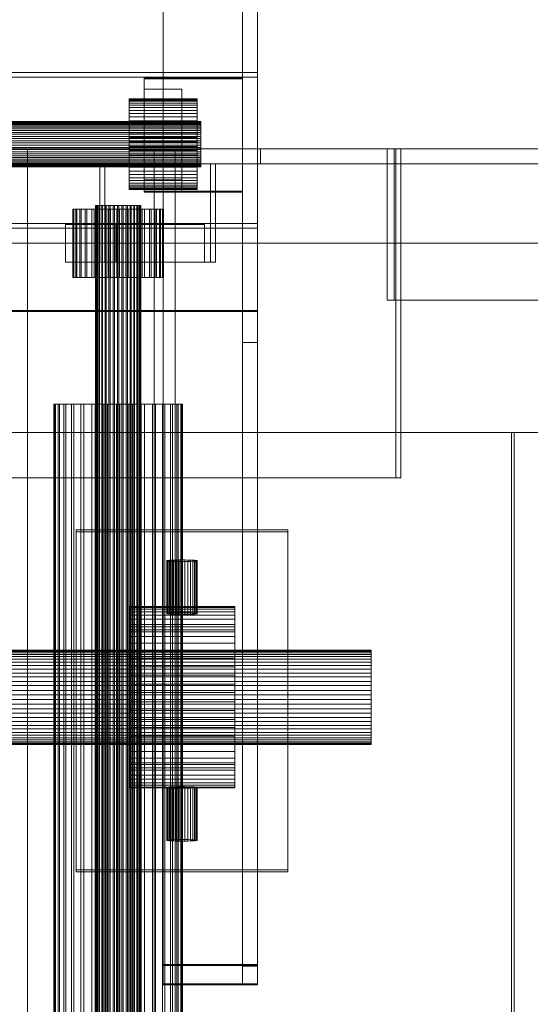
# Model space of a CAD drawing. Header units: millimetres. Extents: x -3490 to 61924, y -72580 to 6847.
# Tile 648 of 656: x 27712 to 27847, y -20681 to -20421. Entities that reach past the tile are written whole.
import ezdxf

# ---------------------------------------------------------------- set-up
doc = ezdxf.new("R2010")
doc.units = ezdxf.units.MM
doc.layers.add('superior_C09', color=7, linetype='Continuous', lineweight=0)
doc.layers.add('superior_C10', color=7, linetype='Continuous', lineweight=0)

msp = doc.modelspace()

# ---------------------------------------------------------------- linework, layer by layer
at = {"layer": 'superior_C09'}
for p, q in [((27750.067, -17790.806), (27750.067, -20670.623)), ((27750.067, -20670.929), (27750.067, -17791.112)), ((27771.067, -17791.265), (27771.067, -20671.082)), ((27775.067, -20670.623), (27775.067, -17790.806)), ((27775.067, -17791.112), (27775.067, -20670.929)), ((27775.067, -20671.082), (27775.067, -17791.265)), ((27750.067, -17795.908), (27750.067, -20675.726)), ((27750.067, -20676.032), (27750.067, -17796.215)), ((27771.067, -20676.032), (27771.067, -17796.215)), ((27775.067, -20675.726), (27775.067, -17795.908)), ((27775.067, -17796.215), (27775.067, -20676.032)), ((27771.067, -20497.732), (27771.067, -17957.471)), ((27771.067, -17957.778), (27771.067, -20498.038)), ((27750.067, -20354.345), (27750.067, -20497.732)), ((27771.067, -20354.345), (27771.067, -20497.732)), ((27775.067, -20497.732), (27775.067, -20354.345)), ((27750.067, -20498.038), (27750.067, -20354.651)), ((27775.067, -20354.651), (27775.067, -20498.038)), ((27771.067, -20506.254), (27771.067, -20362.866)), ((27775.067, -20362.866), (27775.067, -20506.254)), ((27775.067, -20434.814), (27225.067, -20434.814)), ((27775.067, -20474.762), (27775.067, -20434.814)), ((27775.067, -20436.09), (27775.067, -20434.814)), ((27225.067, -20436.09), (27775.067, -20436.09)), ((27745.067, -20436.236), (27745.067, -20466.196)), ((27771.067, -20436.236), (27745.067, -20436.236)), ((27745.067, -20436.236), (27745.067, -20436.542)), ((27745.067, -20436.542), (27771.067, -20436.542)), ((27745.067, -20466.503), (27745.067, -20436.542)), ((27771.067, -20466.196), (27771.067, -20436.236)), ((27771.067, -20436.542), (27771.067, -20436.236)), ((27771.067, -20436.542), (27771.067, -20466.503)), ((27775.067, -20436.09), (27775.067, -20476.038)), ((27745.067, -20439.232), (27745.067, -20463.2)), ((27755.067, -20439.232), (27745.067, -20439.232)), ((27745.067, -20439.232), (27745.067, -20442.293)), ((27755.067, -20463.2), (27755.067, -20439.232)), ((27755.067, -20442.293), (27755.067, -20439.232)), ((27741.067, -20442.133), (27741.067, -20441.783)), ((27741.067, -20441.783), (27741.067, -20441.894)), ((27741.067, -20441.783), (27759.067, -20441.783)), ((27741.067, -20441.894), (27741.067, -20442.461)), ((27741.067, -20441.894), (27759.067, -20441.894)), ((27741.067, -20442.93), (27741.067, -20442.133)), ((27741.067, -20442.133), (27759.067, -20442.133)), ((27741.067, -20442.461), (27741.067, -20443.463)), ((27741.067, -20442.461), (27759.067, -20442.461)), ((27745.067, -20442.293), (27755.067, -20442.293)), ((27745.067, -20466.262), (27745.067, -20442.293)), ((27755.067, -20442.293), (27755.067, -20466.262)), ((27759.067, -20441.894), (27759.067, -20441.783)), ((27759.067, -20441.783), (27759.067, -20442.133)), ((27759.067, -20442.461), (27759.067, -20441.894)), ((27759.067, -20442.133), (27759.067, -20442.93)), ((27759.067, -20443.463), (27759.067, -20442.461)), ((27741.067, -20444.143), (27741.067, -20442.93)), ((27741.067, -20442.93), (27759.067, -20442.93)), ((27741.067, -20443.463), (27741.067, -20444.86)), ((27741.067, -20443.463), (27759.067, -20443.463)), ((27741.067, -20445.726), (27741.067, -20444.143)), ((27741.067, -20444.143), (27759.067, -20444.143)), ((27741.067, -20444.86), (27741.067, -20446.6)), ((27741.067, -20444.86), (27759.067, -20444.86)), ((27759.067, -20442.93), (27759.067, -20444.143)), ((27759.067, -20444.86), (27759.067, -20443.463)), ((27759.067, -20444.143), (27759.067, -20445.726)), ((27759.067, -20446.6), (27759.067, -20444.86)), ((27240.067, -20447.775), (27760.067, -20447.775)), ((27240.067, -20447.831), (27760.067, -20447.831)), ((27240.067, -20447.95), (27760.067, -20447.95)), ((27741.067, -20447.618), (27741.067, -20445.726)), ((27741.067, -20445.726), (27759.067, -20445.726)), ((27741.067, -20446.6), (27741.067, -20448.615)), ((27741.067, -20446.6), (27759.067, -20446.6)), ((27741.067, -20449.747), (27741.067, -20447.618)), ((27741.067, -20447.618), (27759.067, -20447.618)), ((27759.067, -20445.726), (27759.067, -20447.618)), ((27759.067, -20448.615), (27759.067, -20446.6)), ((27759.067, -20447.618), (27759.067, -20449.747)), ((27760.067, -20447.831), (27760.067, -20447.775)), ((27760.067, -20447.775), (27760.067, -20447.95)), ((27760.067, -20448.114), (27760.067, -20447.831)), ((27760.067, -20447.95), (27760.067, -20448.349)), ((27240.067, -20448.114), (27760.067, -20448.114)), ((27240.067, -20448.349), (27760.067, -20448.349)), ((27240.067, -20448.615), (27760.067, -20448.615)), ((27240.067, -20448.955), (27760.067, -20448.955)), ((27240.067, -20449.314), (27760.067, -20449.314)), ((27240.067, -20449.747), (27760.067, -20449.747)), ((27240.067, -20450.184), (27760.067, -20450.184)), ((27741.067, -20448.615), (27741.067, -20450.829)), ((27741.067, -20448.615), (27759.067, -20448.615)), ((27741.067, -20452.03), (27741.067, -20449.747)), ((27741.067, -20449.747), (27759.067, -20449.747)), ((27759.067, -20450.829), (27759.067, -20448.615)), ((27759.067, -20449.747), (27759.067, -20452.03)), ((27760.067, -20448.615), (27760.067, -20448.114)), ((27760.067, -20448.349), (27760.067, -20448.955)), ((27760.067, -20449.314), (27760.067, -20448.615)), ((27760.067, -20448.955), (27760.067, -20449.747)), ((27760.067, -20450.184), (27760.067, -20449.314)), ((27760.067, -20449.747), (27760.067, -20450.693)), ((27760.067, -20451.191), (27760.067, -20450.184)), ((27240.067, -20450.693), (27760.067, -20450.693)), ((27240.067, -20451.191), (27760.067, -20451.191)), ((27240.067, -20451.757), (27760.067, -20451.757)), ((27240.067, -20452.298), (27760.067, -20452.298)), ((27240.067, -20452.899), (27760.067, -20452.899)), ((27741.067, -20450.829), (27741.067, -20453.155)), ((27741.067, -20450.829), (27759.067, -20450.829)), ((27741.067, -20454.38), (27741.067, -20452.03)), ((27741.067, -20452.03), (27759.067, -20452.03)), ((27741.067, -20453.155), (27741.067, -20455.505)), ((27741.067, -20453.155), (27759.067, -20453.155)), ((27759.067, -20453.155), (27759.067, -20450.829)), ((27759.067, -20452.03), (27759.067, -20454.38)), ((27759.067, -20455.505), (27759.067, -20453.155)), ((27760.067, -20450.693), (27760.067, -20451.757)), ((27760.067, -20452.298), (27760.067, -20451.191)), ((27760.067, -20451.757), (27760.067, -20452.899)), ((27760.067, -20453.461), (27760.067, -20452.298)), ((27760.067, -20452.899), (27760.067, -20454.074)), ((27240.067, -20453.461), (27760.067, -20453.461)), ((27240.067, -20454.074), (27760.067, -20454.074)), ((27240.067, -20454.636), (27760.067, -20454.636)), ((27240.067, -20455.237), (27760.067, -20455.237)), ((27240.067, -20455.778), (27760.067, -20455.778)), ((27741.067, -20456.706), (27741.067, -20454.38)), ((27741.067, -20454.38), (27759.067, -20454.38)), ((27741.067, -20455.505), (27741.067, -20457.788)), ((27741.067, -20455.505), (27759.067, -20455.505)), ((27759.067, -20454.38), (27759.067, -20456.706)), ((27759.067, -20457.788), (27759.067, -20455.505)), ((27760.067, -20454.636), (27760.067, -20453.461)), ((27760.067, -20454.074), (27760.067, -20455.237)), ((27760.067, -20455.778), (27760.067, -20454.636)), ((27760.067, -20455.237), (27760.067, -20456.343)), ((27760.067, -20456.842), (27760.067, -20455.778)), ((27240.067, -20456.343), (27760.067, -20456.343)), ((27240.067, -20456.842), (27760.067, -20456.842)), ((27240.067, -20457.351), (27760.067, -20457.351)), ((27240.067, -20457.788), (27760.067, -20457.788)), ((27240.067, -20458.221), (27760.067, -20458.221)), ((27741.067, -20458.919), (27741.067, -20456.706)), ((27741.067, -20456.706), (27759.067, -20456.706)), ((27741.067, -20457.788), (27741.067, -20459.916)), ((27741.067, -20457.788), (27759.067, -20457.788)), ((27759.067, -20456.706), (27759.067, -20458.919)), ((27759.067, -20459.916), (27759.067, -20457.788)), ((27760.067, -20456.343), (27760.067, -20457.351)), ((27760.067, -20457.788), (27760.067, -20456.842)), ((27760.067, -20457.351), (27760.067, -20458.221)), ((27760.067, -20458.58), (27760.067, -20457.788)), ((27760.067, -20458.221), (27760.067, -20458.92)), ((27240.067, -20458.58), (27760.067, -20458.58)), ((27240.067, -20458.92), (27760.067, -20458.92)), ((27240.067, -20459.186), (27760.067, -20459.186)), ((27240.067, -20459.421), (27760.067, -20459.421)), ((27240.067, -20459.585), (27760.067, -20459.585)), ((27240.067, -20459.704), (27760.067, -20459.704)), ((27760.067, -20459.76), (27240.067, -20459.76)), ((27741.067, -20460.935), (27741.067, -20458.919)), ((27741.067, -20458.919), (27759.067, -20458.919)), ((27741.067, -20459.916), (27741.067, -20461.809)), ((27741.067, -20459.916), (27759.067, -20459.916)), ((27741.067, -20462.675), (27741.067, -20460.935)), ((27741.067, -20460.935), (27759.067, -20460.935)), ((27759.067, -20458.919), (27759.067, -20460.935)), ((27759.067, -20461.809), (27759.067, -20459.916)), ((27759.067, -20460.935), (27759.067, -20462.675)), ((27760.067, -20459.186), (27760.067, -20458.58)), ((27760.067, -20458.92), (27760.067, -20459.421)), ((27760.067, -20459.585), (27760.067, -20459.186)), ((27760.067, -20459.421), (27760.067, -20459.704)), ((27760.067, -20459.76), (27760.067, -20459.585)), ((27760.067, -20459.704), (27760.067, -20459.76)), ((27741.067, -20461.809), (27741.067, -20463.392)), ((27741.067, -20461.809), (27759.067, -20461.809)), ((27741.067, -20464.072), (27741.067, -20462.675)), ((27741.067, -20462.675), (27759.067, -20462.675)), ((27741.067, -20463.392), (27741.067, -20464.605)), ((27741.067, -20463.392), (27759.067, -20463.392)), ((27745.067, -20463.2), (27755.067, -20463.2)), ((27745.067, -20466.262), (27745.067, -20463.2)), ((27755.067, -20466.262), (27755.067, -20463.2)), ((27759.067, -20463.392), (27759.067, -20461.809)), ((27759.067, -20462.675), (27759.067, -20464.072)), ((27759.067, -20464.605), (27759.067, -20463.392)), ((27741.067, -20465.074), (27741.067, -20464.072)), ((27741.067, -20464.072), (27759.067, -20464.072)), ((27741.067, -20464.605), (27741.067, -20465.402)), ((27741.067, -20464.605), (27759.067, -20464.605)), ((27741.067, -20465.641), (27741.067, -20465.074)), ((27741.067, -20465.074), (27759.067, -20465.074)), ((27741.067, -20465.402), (27741.067, -20465.752)), ((27741.067, -20465.402), (27759.067, -20465.402)), ((27741.067, -20465.752), (27741.067, -20465.641)), ((27741.067, -20465.641), (27759.067, -20465.641)), ((27759.067, -20465.752), (27741.067, -20465.752)), ((27745.067, -20466.196), (27771.067, -20466.196)), ((27745.067, -20466.503), (27745.067, -20466.196)), ((27755.067, -20466.262), (27745.067, -20466.262)), ((27759.067, -20464.072), (27759.067, -20465.074)), ((27759.067, -20465.402), (27759.067, -20464.605)), ((27759.067, -20465.074), (27759.067, -20465.641)), ((27759.067, -20465.752), (27759.067, -20465.402)), ((27759.067, -20465.641), (27759.067, -20465.752)), ((27771.067, -20466.503), (27771.067, -20466.196)), ((27771.067, -20466.503), (27745.067, -20466.503)), ((27225.067, -20474.762), (27775.067, -20474.762)), ((27775.067, -20476.038), (27225.067, -20476.038)), ((27775.067, -20476.038), (27775.067, -20474.762)), ((27688.067, -20497.732), (27771.067, -20497.732)), ((27771.067, -20498.038), (27688.067, -20498.038)), ((27750.067, -20497.732), (27775.067, -20497.732)), ((27750.067, -20498.038), (27750.067, -20497.732)), ((27775.067, -20498.038), (27750.067, -20498.038)), ((27771.067, -20497.732), (27775.067, -20497.732)), ((27771.067, -20506.254), (27771.067, -20497.732)), ((27771.067, -20498.038), (27771.067, -20497.732)), ((27775.067, -20506.254), (27775.067, -20497.732)), ((27775.067, -20498.038), (27775.067, -20497.732)), ((27775.067, -20506.254), (27771.067, -20506.254)), ((27727.067, -20555.722), (27727.067, -20645.605)), ((27783.067, -20555.722), (27727.067, -20555.722)), ((27727.067, -20555.722), (27727.067, -20556.232)), ((27727.067, -20556.232), (27783.067, -20556.232)), ((27727.067, -20646.115), (27727.067, -20556.232)), ((27783.067, -20645.605), (27783.067, -20555.722)), ((27783.067, -20556.232), (27783.067, -20555.722)), ((27783.067, -20556.232), (27783.067, -20646.115)), ((27751.067, -20563.916), (27751.144, -20563.876)), ((27751.144, -20563.956), (27751.067, -20563.916)), ((27751.067, -20563.916), (27751.067, -20577.897)), ((27751.144, -20563.876), (27751.372, -20563.838)), ((27751.144, -20563.876), (27751.144, -20577.858)), ((27751.372, -20563.994), (27751.144, -20563.956)), ((27751.144, -20563.956), (27751.144, -20577.937)), ((27751.372, -20563.838), (27751.742, -20563.802)), ((27751.372, -20563.838), (27751.372, -20577.819)), ((27751.742, -20564.029), (27751.372, -20563.994)), ((27751.372, -20563.994), (27751.372, -20577.976)), ((27751.742, -20563.802), (27752.239, -20563.771)), ((27751.742, -20563.802), (27751.742, -20577.784)), ((27752.239, -20564.06), (27751.742, -20564.029)), ((27751.742, -20564.029), (27751.742, -20578.011)), ((27752.239, -20563.771), (27752.845, -20563.746)), ((27752.239, -20563.771), (27752.239, -20577.753)), ((27752.845, -20564.085), (27752.239, -20564.06)), ((27752.239, -20564.06), (27752.239, -20578.042)), ((27752.845, -20563.746), (27753.537, -20563.727)), ((27752.845, -20563.746), (27752.845, -20577.728)), ((27753.537, -20564.104), (27752.845, -20564.085)), ((27752.845, -20564.085), (27752.845, -20578.067)), ((27753.537, -20563.727), (27754.287, -20563.715)), ((27753.537, -20563.727), (27753.537, -20577.709)), ((27754.287, -20564.116), (27753.537, -20564.104)), ((27753.537, -20564.104), (27753.537, -20578.086)), ((27754.287, -20563.715), (27755.067, -20563.712)), ((27754.287, -20563.715), (27754.287, -20577.697)), ((27755.067, -20564.12), (27754.287, -20564.116)), ((27754.287, -20564.116), (27754.287, -20578.098)), ((27755.067, -20563.712), (27755.848, -20563.715)), ((27755.067, -20563.712), (27755.067, -20577.693)), ((27755.848, -20564.116), (27755.067, -20564.12)), ((27755.067, -20564.12), (27755.067, -20578.102)), ((27755.848, -20563.715), (27756.598, -20563.727)), ((27755.848, -20563.715), (27755.848, -20577.697)), ((27756.598, -20564.104), (27755.848, -20564.116)), ((27755.848, -20564.116), (27755.848, -20578.098)), ((27756.598, -20563.727), (27757.29, -20563.746)), ((27756.598, -20563.727), (27756.598, -20577.709)), ((27757.29, -20564.085), (27756.598, -20564.104)), ((27756.598, -20564.104), (27756.598, -20578.086)), ((27757.29, -20563.746), (27757.896, -20563.771)), ((27757.29, -20563.746), (27757.29, -20577.728)), ((27757.896, -20564.06), (27757.29, -20564.085)), ((27757.29, -20564.085), (27757.29, -20578.067)), ((27757.896, -20563.771), (27758.393, -20563.802)), ((27757.896, -20563.771), (27757.896, -20577.753)), ((27758.393, -20564.029), (27757.896, -20564.06)), ((27757.896, -20564.06), (27757.896, -20578.042)), ((27758.393, -20563.802), (27758.763, -20563.838)), ((27758.393, -20563.802), (27758.393, -20577.784)), ((27758.763, -20563.994), (27758.393, -20564.029)), ((27758.393, -20564.029), (27758.393, -20578.011)), ((27758.763, -20563.838), (27758.991, -20563.876)), ((27758.763, -20563.838), (27758.763, -20577.819)), ((27758.991, -20563.956), (27758.763, -20563.994)), ((27758.763, -20563.994), (27758.763, -20577.976)), ((27758.991, -20563.876), (27759.067, -20563.916)), ((27758.991, -20563.876), (27758.991, -20577.858)), ((27759.067, -20563.916), (27758.991, -20563.956)), ((27758.991, -20563.956), (27758.991, -20577.937)), ((27759.067, -20577.897), (27759.067, -20563.916)), ((27741.067, -20576.731), (27741.067, -20576.031)), ((27741.067, -20576.031), (27741.067, -20576.253)), ((27741.067, -20576.031), (27769.067, -20576.031)), ((27741.067, -20576.253), (27741.067, -20577.387)), ((27741.067, -20576.253), (27769.067, -20576.253)), ((27741.067, -20578.324), (27741.067, -20576.731)), ((27741.067, -20576.731), (27769.067, -20576.731)), ((27741.067, -20577.387), (27741.067, -20579.39)), ((27741.067, -20577.387), (27769.067, -20577.387)), ((27751.144, -20577.858), (27751.067, -20577.897)), ((27751.067, -20577.897), (27751.144, -20577.937)), ((27751.372, -20577.819), (27751.144, -20577.858)), ((27751.144, -20577.937), (27751.372, -20577.976)), ((27751.742, -20577.784), (27751.372, -20577.819)), ((27751.372, -20577.976), (27751.742, -20578.011)), ((27752.239, -20577.753), (27751.742, -20577.784)), ((27751.742, -20578.011), (27752.239, -20578.042)), ((27752.845, -20577.728), (27752.239, -20577.753)), ((27752.239, -20578.042), (27752.845, -20578.067)), ((27753.537, -20577.709), (27752.845, -20577.728)), ((27752.845, -20578.067), (27753.537, -20578.086)), ((27754.287, -20577.697), (27753.537, -20577.709)), ((27753.537, -20578.086), (27754.287, -20578.098)), ((27755.067, -20577.693), (27754.287, -20577.697)), ((27754.287, -20578.098), (27755.067, -20578.102)), ((27755.848, -20577.697), (27755.067, -20577.693)), ((27755.067, -20578.102), (27755.848, -20578.098)), ((27756.598, -20577.709), (27755.848, -20577.697)), ((27755.848, -20578.098), (27756.598, -20578.086)), ((27757.29, -20577.728), (27756.598, -20577.709)), ((27756.598, -20578.086), (27757.29, -20578.067)), ((27757.896, -20577.753), (27757.29, -20577.728)), ((27757.29, -20578.067), (27757.896, -20578.042)), ((27758.393, -20577.784), (27757.896, -20577.753)), ((27757.896, -20578.042), (27758.393, -20578.011)), ((27758.763, -20577.819), (27758.393, -20577.784)), ((27758.393, -20578.011), (27758.763, -20577.976)), ((27758.991, -20577.858), (27758.763, -20577.819)), ((27758.763, -20577.976), (27758.991, -20577.937)), ((27759.067, -20577.897), (27758.991, -20577.858)), ((27758.991, -20577.937), (27759.067, -20577.897)), ((27769.067, -20576.253), (27769.067, -20576.031)), ((27769.067, -20576.031), (27769.067, -20576.731)), ((27769.067, -20577.387), (27769.067, -20576.253)), ((27769.067, -20576.731), (27769.067, -20578.324)), ((27769.067, -20579.39), (27769.067, -20577.387)), ((27741.067, -20580.751), (27741.067, -20578.324)), ((27741.067, -20578.324), (27769.067, -20578.324)), ((27741.067, -20579.39), (27741.067, -20582.186)), ((27741.067, -20579.39), (27769.067, -20579.39)), ((27741.067, -20583.918), (27741.067, -20580.751)), ((27741.067, -20580.751), (27769.067, -20580.751)), ((27769.067, -20578.324), (27769.067, -20580.751)), ((27769.067, -20582.186), (27769.067, -20579.39)), ((27769.067, -20580.751), (27769.067, -20583.918)), ((27741.067, -20581.36), (27741.067, -20617.313)), ((27769.067, -20581.36), (27741.067, -20581.36)), ((27741.067, -20581.36), (27741.067, -20582.687)), ((27741.067, -20582.186), (27741.067, -20585.665)), ((27741.067, -20582.186), (27769.067, -20582.186)), ((27741.067, -20582.687), (27769.067, -20582.687)), ((27741.067, -20618.64), (27741.067, -20582.687)), ((27769.067, -20617.313), (27769.067, -20581.36)), ((27769.067, -20582.687), (27769.067, -20581.36)), ((27769.067, -20585.665), (27769.067, -20582.186)), ((27769.067, -20582.687), (27769.067, -20618.64)), ((27741.067, -20587.702), (27741.067, -20583.918)), ((27741.067, -20583.918), (27769.067, -20583.918)), ((27741.067, -20585.665), (27741.067, -20589.696)), ((27741.067, -20585.665), (27769.067, -20585.665)), ((27769.067, -20583.918), (27769.067, -20587.702)), ((27769.067, -20589.696), (27769.067, -20585.665)), ((27195.067, -20587.516), (27805.067, -20587.516)), ((27195.067, -20587.632), (27805.067, -20587.632)), ((27195.067, -20587.881), (27805.067, -20587.881)), ((27195.067, -20588.222), (27805.067, -20588.222)), ((27741.067, -20591.959), (27741.067, -20587.702)), ((27741.067, -20587.702), (27769.067, -20587.702)), ((27769.067, -20587.702), (27769.067, -20591.959)), ((27805.067, -20587.632), (27805.067, -20587.516)), ((27805.067, -20587.516), (27805.067, -20587.881)), ((27805.067, -20588.222), (27805.067, -20587.632)), ((27805.067, -20587.881), (27805.067, -20588.711)), ((27805.067, -20589.266), (27805.067, -20588.222)), ((27195.067, -20588.711), (27805.067, -20588.711)), ((27195.067, -20589.266), (27805.067, -20589.266)), ((27195.067, -20589.975), (27805.067, -20589.975)), ((27195.067, -20590.722), (27805.067, -20590.722)), ((27741.067, -20589.696), (27741.067, -20594.123)), ((27741.067, -20589.696), (27769.067, -20589.696)), ((27769.067, -20594.123), (27769.067, -20589.696)), ((27805.067, -20588.711), (27805.067, -20589.975)), ((27805.067, -20590.722), (27805.067, -20589.266)), ((27805.067, -20589.975), (27805.067, -20591.624)), ((27805.067, -20592.534), (27805.067, -20590.722)), ((27195.067, -20591.624), (27805.067, -20591.624)), ((27195.067, -20592.534), (27805.067, -20592.534)), ((27195.067, -20593.595), (27805.067, -20593.595)), ((27741.067, -20596.525), (27741.067, -20591.959)), ((27741.067, -20591.959), (27769.067, -20591.959)), ((27769.067, -20591.959), (27769.067, -20596.525)), ((27805.067, -20591.624), (27805.067, -20593.595)), ((27805.067, -20594.633), (27805.067, -20592.534)), ((27805.067, -20593.595), (27805.067, -20595.812)), ((27195.067, -20594.633), (27805.067, -20594.633)), ((27195.067, -20595.812), (27805.067, -20595.812)), ((27741.067, -20594.123), (27741.067, -20598.775)), ((27741.067, -20594.123), (27769.067, -20594.123)), ((27769.067, -20598.775), (27769.067, -20594.123)), ((27805.067, -20596.939), (27805.067, -20594.633)), ((27805.067, -20595.812), (27805.067, -20598.19)), ((27195.067, -20596.939), (27805.067, -20596.939)), ((27195.067, -20598.19), (27805.067, -20598.19)), ((27741.067, -20601.225), (27741.067, -20596.525)), ((27741.067, -20596.525), (27769.067, -20596.525)), ((27741.067, -20598.775), (27741.067, -20603.475)), ((27741.067, -20598.775), (27769.067, -20598.775)), ((27769.067, -20596.525), (27769.067, -20601.225)), ((27769.067, -20603.475), (27769.067, -20598.775)), ((27805.067, -20599.362), (27805.067, -20596.939)), ((27805.067, -20598.19), (27805.067, -20600.638)), ((27195.067, -20599.362), (27805.067, -20599.362)), ((27195.067, -20600.638), (27805.067, -20600.638)), ((27741.067, -20605.877), (27741.067, -20601.225)), ((27741.067, -20601.225), (27769.067, -20601.225)), ((27769.067, -20601.225), (27769.067, -20605.877)), ((27805.067, -20601.81), (27805.067, -20599.362)), ((27805.067, -20600.638), (27805.067, -20603.061)), ((27195.067, -20601.81), (27805.067, -20601.81)), ((27195.067, -20603.061), (27805.067, -20603.061)), ((27195.067, -20604.188), (27805.067, -20604.188)), ((27741.067, -20603.475), (27741.067, -20608.041)), ((27741.067, -20603.475), (27769.067, -20603.475)), ((27769.067, -20608.041), (27769.067, -20603.475)), ((27805.067, -20604.188), (27805.067, -20601.81)), ((27805.067, -20603.061), (27805.067, -20605.367)), ((27805.067, -20606.405), (27805.067, -20604.188)), ((27195.067, -20605.367), (27805.067, -20605.367)), ((27195.067, -20606.405), (27805.067, -20606.405)), ((27741.067, -20610.304), (27741.067, -20605.877)), ((27741.067, -20605.877), (27769.067, -20605.877)), ((27769.067, -20605.877), (27769.067, -20610.304)), ((27805.067, -20605.367), (27805.067, -20607.466)), ((27805.067, -20608.376), (27805.067, -20606.405)), ((27195.067, -20607.466), (27805.067, -20607.466)), ((27195.067, -20608.376), (27805.067, -20608.376)), ((27195.067, -20609.278), (27805.067, -20609.278)), ((27741.067, -20608.041), (27741.067, -20612.298)), ((27741.067, -20608.041), (27769.067, -20608.041)), ((27769.067, -20612.298), (27769.067, -20608.041)), ((27805.067, -20607.466), (27805.067, -20609.278)), ((27805.067, -20610.025), (27805.067, -20608.376)), ((27805.067, -20609.278), (27805.067, -20610.734)), ((27195.067, -20610.025), (27805.067, -20610.025)), ((27195.067, -20610.734), (27805.067, -20610.734)), ((27195.067, -20611.289), (27805.067, -20611.289)), ((27195.067, -20611.778), (27805.067, -20611.778)), ((27741.067, -20614.335), (27741.067, -20610.304)), ((27741.067, -20610.304), (27769.067, -20610.304)), ((27769.067, -20610.304), (27769.067, -20614.335)), ((27805.067, -20611.289), (27805.067, -20610.025)), ((27805.067, -20610.734), (27805.067, -20611.778)), ((27805.067, -20612.119), (27805.067, -20611.289)), ((27805.067, -20611.778), (27805.067, -20612.368)), ((27195.067, -20612.119), (27805.067, -20612.119)), ((27195.067, -20612.368), (27805.067, -20612.368)), ((27805.067, -20612.484), (27195.067, -20612.484)), ((27741.067, -20612.298), (27741.067, -20616.082)), ((27741.067, -20612.298), (27769.067, -20612.298)), ((27741.067, -20617.814), (27741.067, -20614.335)), ((27741.067, -20614.335), (27769.067, -20614.335)), ((27769.067, -20616.082), (27769.067, -20612.298)), ((27769.067, -20614.335), (27769.067, -20617.814)), ((27805.067, -20612.484), (27805.067, -20612.119)), ((27805.067, -20612.368), (27805.067, -20612.484)), ((27741.067, -20616.082), (27741.067, -20619.249)), ((27741.067, -20616.082), (27769.067, -20616.082)), ((27769.067, -20619.249), (27769.067, -20616.082)), ((27741.067, -20617.313), (27769.067, -20617.313)), ((27741.067, -20618.64), (27741.067, -20617.313)), ((27741.067, -20620.61), (27741.067, -20617.814)), ((27741.067, -20617.814), (27769.067, -20617.814)), ((27769.067, -20618.64), (27741.067, -20618.64)), ((27741.067, -20619.249), (27741.067, -20621.676)), ((27741.067, -20619.249), (27769.067, -20619.249)), ((27769.067, -20618.64), (27769.067, -20617.313)), ((27769.067, -20617.814), (27769.067, -20620.61)), ((27769.067, -20621.676), (27769.067, -20619.249)), ((27741.067, -20622.613), (27741.067, -20620.61)), ((27741.067, -20620.61), (27769.067, -20620.61)), ((27741.067, -20621.676), (27741.067, -20623.269)), ((27741.067, -20621.676), (27769.067, -20621.676)), ((27769.067, -20620.61), (27769.067, -20622.613)), ((27769.067, -20623.269), (27769.067, -20621.676)), ((27741.067, -20623.747), (27741.067, -20622.613)), ((27741.067, -20622.613), (27769.067, -20622.613)), ((27741.067, -20623.269), (27741.067, -20623.969)), ((27741.067, -20623.269), (27769.067, -20623.269)), ((27741.067, -20623.969), (27741.067, -20623.747)), ((27741.067, -20623.747), (27769.067, -20623.747)), ((27769.067, -20623.969), (27741.067, -20623.969)), ((27751.067, -20623.838), (27751.144, -20623.798)), ((27751.144, -20623.877), (27751.067, -20623.838)), ((27751.067, -20623.838), (27751.067, -20637.819)), ((27751.144, -20623.798), (27751.372, -20623.759)), ((27751.144, -20623.798), (27751.144, -20637.779)), ((27751.372, -20623.916), (27751.144, -20623.877)), ((27751.144, -20623.877), (27751.144, -20637.859)), ((27751.372, -20623.759), (27751.742, -20623.724)), ((27751.372, -20623.759), (27751.372, -20637.741)), ((27751.742, -20623.951), (27751.372, -20623.916)), ((27751.372, -20623.916), (27751.372, -20637.897)), ((27751.742, -20623.724), (27752.239, -20623.693)), ((27751.742, -20623.724), (27751.742, -20637.706)), ((27752.239, -20623.982), (27751.742, -20623.951)), ((27751.742, -20623.951), (27751.742, -20637.933)), ((27752.239, -20623.693), (27752.845, -20623.668)), ((27752.239, -20623.693), (27752.239, -20637.675)), ((27752.845, -20624.007), (27752.239, -20623.982)), ((27752.239, -20623.982), (27752.239, -20637.964)), ((27752.845, -20623.668), (27753.537, -20623.649)), ((27752.845, -20623.668), (27752.845, -20637.65)), ((27753.537, -20624.026), (27752.845, -20624.007)), ((27752.845, -20624.007), (27752.845, -20637.989)), ((27753.537, -20623.649), (27754.287, -20623.637)), ((27753.537, -20623.649), (27753.537, -20637.631)), ((27754.287, -20624.038), (27753.537, -20624.026)), ((27753.537, -20624.026), (27753.537, -20638.008)), ((27754.287, -20623.637), (27755.067, -20623.633)), ((27754.287, -20623.637), (27754.287, -20637.619)), ((27755.067, -20624.042), (27754.287, -20624.038)), ((27754.287, -20624.038), (27754.287, -20638.019)), ((27755.067, -20623.633), (27755.848, -20623.637)), ((27755.067, -20623.633), (27755.067, -20637.615)), ((27755.848, -20624.038), (27755.067, -20624.042)), ((27755.067, -20624.042), (27755.067, -20638.023)), ((27755.848, -20623.637), (27756.598, -20623.649)), ((27755.848, -20623.637), (27755.848, -20637.619)), ((27756.598, -20624.026), (27755.848, -20624.038)), ((27755.848, -20624.038), (27755.848, -20638.019)), ((27756.598, -20623.649), (27757.29, -20623.668)), ((27756.598, -20623.649), (27756.598, -20637.631)), ((27757.29, -20624.007), (27756.598, -20624.026)), ((27756.598, -20624.026), (27756.598, -20638.008)), ((27757.29, -20623.668), (27757.896, -20623.693)), ((27757.29, -20623.668), (27757.29, -20637.65)), ((27757.896, -20623.982), (27757.29, -20624.007)), ((27757.29, -20624.007), (27757.29, -20637.989)), ((27757.896, -20623.693), (27758.393, -20623.724)), ((27757.896, -20623.693), (27757.896, -20637.675)), ((27758.393, -20623.951), (27757.896, -20623.982)), ((27757.896, -20623.982), (27757.896, -20637.964)), ((27758.393, -20623.724), (27758.763, -20623.759)), ((27758.393, -20623.724), (27758.393, -20637.706)), ((27758.763, -20623.916), (27758.393, -20623.951)), ((27758.393, -20623.951), (27758.393, -20637.933)), ((27758.763, -20623.759), (27758.991, -20623.798)), ((27758.763, -20623.759), (27758.763, -20637.741)), ((27758.991, -20623.877), (27758.763, -20623.916)), ((27758.763, -20623.916), (27758.763, -20637.897)), ((27758.991, -20623.798), (27759.067, -20623.838)), ((27758.991, -20623.798), (27758.991, -20637.779)), ((27759.067, -20623.838), (27758.991, -20623.877)), ((27758.991, -20623.877), (27758.991, -20637.859)), ((27759.067, -20637.819), (27759.067, -20623.838)), ((27769.067, -20622.613), (27769.067, -20623.747)), ((27769.067, -20623.969), (27769.067, -20623.269)), ((27769.067, -20623.747), (27769.067, -20623.969)), ((27751.144, -20637.779), (27751.067, -20637.819)), ((27751.067, -20637.819), (27751.144, -20637.859)), ((27751.372, -20637.741), (27751.144, -20637.779)), ((27751.144, -20637.859), (27751.372, -20637.897)), ((27751.742, -20637.706), (27751.372, -20637.741)), ((27751.372, -20637.897), (27751.742, -20637.933)), ((27752.239, -20637.675), (27751.742, -20637.706)), ((27751.742, -20637.933), (27752.239, -20637.964)), ((27752.845, -20637.65), (27752.239, -20637.675)), ((27752.239, -20637.964), (27752.845, -20637.989)), ((27753.537, -20637.631), (27752.845, -20637.65)), ((27752.845, -20637.989), (27753.537, -20638.008)), ((27754.287, -20637.619), (27753.537, -20637.631)), ((27753.537, -20638.008), (27754.287, -20638.019)), ((27755.067, -20637.615), (27754.287, -20637.619)), ((27754.287, -20638.019), (27755.067, -20638.023)), ((27755.848, -20637.619), (27755.067, -20637.615)), ((27755.067, -20638.023), (27755.848, -20638.019)), ((27756.598, -20637.631), (27755.848, -20637.619)), ((27755.848, -20638.019), (27756.598, -20638.008)), ((27757.29, -20637.65), (27756.598, -20637.631)), ((27756.598, -20638.008), (27757.29, -20637.989)), ((27757.896, -20637.675), (27757.29, -20637.65)), ((27757.29, -20637.989), (27757.896, -20637.964)), ((27758.393, -20637.706), (27757.896, -20637.675)), ((27757.896, -20637.964), (27758.393, -20637.933)), ((27758.763, -20637.741), (27758.393, -20637.706)), ((27758.393, -20637.933), (27758.763, -20637.897)), ((27758.991, -20637.779), (27758.763, -20637.741)), ((27758.763, -20637.897), (27758.991, -20637.859)), ((27759.067, -20637.819), (27758.991, -20637.779)), ((27758.991, -20637.859), (27759.067, -20637.819)), ((27727.067, -20645.605), (27783.067, -20645.605)), ((27727.067, -20646.115), (27727.067, -20645.605)), ((27783.067, -20646.115), (27783.067, -20645.605)), ((27783.067, -20646.115), (27727.067, -20646.115)), ((27750.067, -20670.623), (27775.067, -20670.623)), ((27750.067, -20670.929), (27750.067, -20670.623)), ((27775.067, -20670.929), (27750.067, -20670.929)), ((27771.067, -20671.082), (27775.067, -20671.082)), ((27771.067, -20676.032), (27771.067, -20671.082)), ((27775.067, -20670.929), (27775.067, -20670.623)), ((27775.067, -20676.032), (27775.067, -20671.082)), ((27750.067, -20675.726), (27775.067, -20675.726)), ((27750.067, -20676.032), (27750.067, -20675.726)), ((27775.067, -20676.032), (27750.067, -20676.032)), ((27775.067, -20676.032), (27771.067, -20676.032)), ((27775.067, -20676.032), (27775.067, -20675.726))]:
    msp.add_line(p, q, dxfattribs=at)
at = {"layer": 'superior_C10'}
for p, q in [((18725.079, -20455), (27941.576, -20455)), ((27942.91, -20455), (18726.412, -20455)), ((27963.137, -20455), (18746.639, -20455)), ((18747.306, -20455), (27963.804, -20455)), ((27965.137, -20455), (18748.639, -20455)), ((26607.797, -20455), (27775.829, -20455)), ((26643.583, -20455), (27811.615, -20455)), ((27812.948, -20455), (26644.916, -20455)), ((27708.691, -20455), (27747.691, -20455)), ((27708.691, -20455), (27714.248, -20455)), ((27753.248, -20455), (27714.248, -20455)), ((27714.248, -20455), (27714.248, -20905)), ((27747.691, -20455), (27747.691, -20905)), ((27753.248, -20455), (27747.691, -20455)), ((27753.248, -20905), (27753.248, -20455)), ((27775.829, -20455), (27775.829, -20459)), ((27812.948, -20455), (27775.829, -20455)), ((27809.347, -20495), (27809.347, -20455)), ((27809.347, -20455), (27975.094, -20455)), ((27809.347, -20455), (27811.125, -20455)), ((27976.872, -20455), (27811.125, -20455)), ((27811.125, -20455), (27811.125, -20495)), ((27811.615, -20455), (27811.615, -20480)), ((27812.948, -20455), (27811.615, -20455)), ((27812.948, -20459), (27812.948, -20455)), ((27812.948, -20480), (27812.948, -20455)), ((27941.576, -20459), (18725.079, -20459)), ((18746.639, -20459), (27963.137, -20459)), ((18926.612, -20459), (27811.615, -20459)), ((27812.948, -20459), (18927.945, -20459)), ((27775.829, -20459), (26607.797, -20459)), ((26644.916, -20459), (27812.948, -20459)), ((27733.348, -20485), (27733.348, -20459)), ((27733.348, -20459), (27762.598, -20459)), ((27733.348, -20459), (27734.682, -20459)), ((27763.932, -20459), (27734.682, -20459)), ((27734.682, -20459), (27734.682, -20485)), ((27762.598, -20459), (27762.598, -20485)), ((27763.932, -20459), (27762.598, -20459)), ((27763.932, -20485), (27763.932, -20459)), ((27775.829, -20459), (27812.948, -20459)), ((27811.615, -20459), (27811.615, -20542)), ((27812.948, -20459), (27811.615, -20459)), ((27812.948, -20542), (27812.948, -20459)), ((27726.198, -20471), (27726.363, -20471)), ((27726.493, -20471), (27726.198, -20471)), ((27726.198, -20471), (27726.198, -20489)), ((27726.363, -20471), (27726.983, -20471)), ((27726.363, -20471), (27726.363, -20489)), ((27727.239, -20471), (27726.493, -20471)), ((27726.493, -20489), (27726.493, -20471)), ((27726.983, -20471), (27728.034, -20471)), ((27726.983, -20471), (27726.983, -20489)), ((27728.405, -20471), (27727.239, -20471)), ((27727.239, -20471), (27727.239, -20489)), ((27728.034, -20471), (27729.475, -20471)), ((27728.034, -20471), (27728.034, -20489)), ((27729.947, -20471), (27728.405, -20471)), ((27728.405, -20471), (27728.405, -20489)), ((27729.475, -20471), (27731.252, -20471)), ((27729.475, -20471), (27729.475, -20489)), ((27731.806, -20471), (27729.947, -20471)), ((27729.947, -20471), (27729.947, -20489)), ((27731.252, -20471), (27733.295, -20471)), ((27731.252, -20471), (27731.252, -20489)), ((27733.911, -20471), (27731.806, -20471)), ((27731.806, -20471), (27731.806, -20489)), ((27732.196, -20470), (27732.278, -20470)), ((27732.343, -20470), (27732.196, -20470)), ((27732.196, -20470), (27732.196, -20890)), ((27732.278, -20470), (27732.588, -20470)), ((27732.278, -20470), (27732.278, -20890)), ((27732.716, -20470), (27732.343, -20470)), ((27732.343, -20890), (27732.343, -20470)), ((27732.588, -20470), (27733.114, -20470)), ((27732.588, -20470), (27732.588, -20890)), ((27733.299, -20470), (27732.716, -20470)), ((27732.716, -20470), (27732.716, -20890)), ((27733.114, -20470), (27733.834, -20470)), ((27733.114, -20470), (27733.114, -20890)), ((27733.295, -20471), (27735.526, -20471)), ((27733.295, -20471), (27733.295, -20489)), ((27734.07, -20470), (27733.299, -20470)), ((27733.299, -20470), (27733.299, -20890)), ((27733.834, -20470), (27734.723, -20470)), ((27733.834, -20470), (27733.834, -20890)), ((27736.18, -20471), (27733.911, -20471)), ((27733.911, -20471), (27733.911, -20489)), ((27735, -20470), (27734.07, -20470)), ((27734.07, -20470), (27734.07, -20890)), ((27734.723, -20470), (27735.744, -20470)), ((27734.723, -20470), (27734.723, -20890)), ((27736.052, -20470), (27735, -20470)), ((27735, -20470), (27735, -20890)), ((27735.526, -20471), (27737.86, -20471)), ((27735.526, -20471), (27735.526, -20489)), ((27735.744, -20470), (27736.86, -20470)), ((27735.744, -20470), (27735.744, -20890)), ((27737.187, -20470), (27736.052, -20470)), ((27736.052, -20470), (27736.052, -20890)), ((27738.527, -20471), (27736.18, -20471)), ((27736.18, -20471), (27736.18, -20489)), ((27736.86, -20470), (27738.027, -20470)), ((27736.86, -20470), (27736.86, -20890)), ((27738.36, -20470), (27737.187, -20470)), ((27737.187, -20470), (27737.187, -20890)), ((27737.86, -20471), (27740.206, -20471)), ((27737.86, -20471), (27737.86, -20489)), ((27738.027, -20470), (27739.2, -20470)), ((27738.027, -20470), (27738.027, -20890)), ((27739.527, -20470), (27738.36, -20470)), ((27738.36, -20470), (27738.36, -20890)), ((27740.861, -20471), (27738.527, -20471)), ((27738.527, -20471), (27738.527, -20489)), ((27739.2, -20470), (27740.334, -20470)), ((27739.2, -20470), (27739.2, -20890)), ((27740.643, -20470), (27739.527, -20470)), ((27739.527, -20470), (27739.527, -20890)), ((27740.206, -20471), (27742.476, -20471)), ((27740.206, -20471), (27740.206, -20489)), ((27740.334, -20470), (27741.387, -20470)), ((27740.334, -20470), (27740.334, -20890)), ((27741.664, -20470), (27740.643, -20470)), ((27740.643, -20470), (27740.643, -20890)), ((27743.092, -20471), (27740.861, -20471)), ((27740.861, -20471), (27740.861, -20489)), ((27741.387, -20470), (27742.316, -20470)), ((27741.387, -20470), (27741.387, -20890)), ((27742.552, -20470), (27741.664, -20470)), ((27741.664, -20470), (27741.664, -20890)), ((27742.316, -20470), (27743.088, -20470)), ((27742.316, -20470), (27742.316, -20890)), ((27742.476, -20471), (27744.58, -20471)), ((27742.476, -20471), (27742.476, -20489)), ((27743.273, -20470), (27742.552, -20470)), ((27742.552, -20470), (27742.552, -20890)), ((27743.088, -20470), (27743.671, -20470)), ((27743.088, -20470), (27743.088, -20890)), ((27745.135, -20471), (27743.092, -20471)), ((27743.092, -20471), (27743.092, -20489)), ((27743.798, -20470), (27743.273, -20470)), ((27743.273, -20470), (27743.273, -20890)), ((27743.671, -20470), (27744.043, -20470)), ((27743.671, -20470), (27743.671, -20890)), ((27744.108, -20470), (27743.798, -20470)), ((27743.798, -20470), (27743.798, -20890)), ((27744.043, -20470), (27744.191, -20470)), ((27744.043, -20470), (27744.043, -20890)), ((27744.191, -20470), (27744.108, -20470)), ((27744.108, -20470), (27744.108, -20890)), ((27744.191, -20470), (27744.191, -20890)), ((27744.58, -20471), (27746.439, -20471)), ((27744.58, -20471), (27744.58, -20489)), ((27746.911, -20471), (27745.135, -20471)), ((27745.135, -20471), (27745.135, -20489)), ((27746.439, -20471), (27747.982, -20471)), ((27746.439, -20471), (27746.439, -20489)), ((27748.352, -20471), (27746.911, -20471)), ((27746.911, -20471), (27746.911, -20489)), ((27747.982, -20471), (27749.148, -20471)), ((27747.982, -20471), (27747.982, -20489)), ((27749.403, -20471), (27748.352, -20471)), ((27748.352, -20471), (27748.352, -20489)), ((27749.148, -20471), (27749.893, -20471)), ((27749.148, -20471), (27749.148, -20489)), ((27750.023, -20471), (27749.403, -20471)), ((27749.403, -20471), (27749.403, -20489)), ((27749.893, -20471), (27750.189, -20471)), ((27749.893, -20471), (27749.893, -20489)), ((27750.189, -20471), (27750.023, -20471)), ((27750.023, -20471), (27750.023, -20489)), ((27750.189, -20471), (27750.189, -20489)), ((27724.271, -20485), (27724.271, -20475)), ((27724.271, -20475), (27747.67, -20475)), ((27724.271, -20475), (27737.607, -20475)), ((27761.007, -20475), (27737.607, -20475)), ((27737.607, -20475), (27737.607, -20485)), ((27747.67, -20475), (27747.67, -20485)), ((27761.007, -20475), (27747.67, -20475)), ((27761.007, -20485), (27761.007, -20475)), ((27941.576, -20480), (18725.079, -20480)), ((18726.412, -20480), (27942.91, -20480)), ((27963.804, -20480), (18747.306, -20480)), ((18748.639, -20480), (27965.137, -20480)), ((27811.615, -20480), (26643.583, -20480)), ((26644.916, -20480), (27812.948, -20480)), ((27811.615, -20480), (27812.948, -20480)), ((27747.67, -20485), (27724.271, -20485)), ((27724.271, -20485), (27737.607, -20485)), ((27762.598, -20485), (27733.348, -20485)), ((27733.348, -20485), (27734.682, -20485)), ((27734.682, -20485), (27763.932, -20485)), ((27737.607, -20485), (27761.007, -20485)), ((27747.67, -20485), (27761.007, -20485)), ((27762.598, -20485), (27763.932, -20485)), ((27726.363, -20489), (27726.198, -20489)), ((27726.198, -20489), (27726.493, -20489)), ((27726.983, -20489), (27726.363, -20489)), ((27726.493, -20489), (27727.239, -20489)), ((27728.034, -20489), (27726.983, -20489)), ((27727.239, -20489), (27728.405, -20489)), ((27729.475, -20489), (27728.034, -20489)), ((27728.405, -20489), (27729.947, -20489)), ((27731.252, -20489), (27729.475, -20489)), ((27729.947, -20489), (27731.806, -20489)), ((27733.295, -20489), (27731.252, -20489)), ((27731.806, -20489), (27733.911, -20489)), ((27735.526, -20489), (27733.295, -20489)), ((27733.911, -20489), (27736.18, -20489)), ((27737.86, -20489), (27735.526, -20489)), ((27736.18, -20489), (27738.527, -20489)), ((27740.206, -20489), (27737.86, -20489)), ((27738.527, -20489), (27740.861, -20489)), ((27742.476, -20489), (27740.206, -20489)), ((27740.861, -20489), (27743.092, -20489)), ((27744.58, -20489), (27742.476, -20489)), ((27743.092, -20489), (27745.135, -20489)), ((27746.439, -20489), (27744.58, -20489)), ((27745.135, -20489), (27746.911, -20489)), ((27747.982, -20489), (27746.439, -20489)), ((27746.911, -20489), (27748.352, -20489)), ((27749.148, -20489), (27747.982, -20489)), ((27748.352, -20489), (27749.403, -20489)), ((27749.893, -20489), (27749.148, -20489)), ((27749.403, -20489), (27750.023, -20489)), ((27750.189, -20489), (27749.893, -20489)), ((27750.023, -20489), (27750.189, -20489)), ((27975.094, -20495), (27809.347, -20495)), ((27809.347, -20495), (27811.125, -20495)), ((27811.125, -20495), (27976.872, -20495)), ((27721.2, -20522.5), (27721.434, -20522.5)), ((27721.619, -20522.5), (27721.2, -20522.5)), ((27721.2, -20522.5), (27721.2, -20837.5)), ((27721.434, -20522.5), (27722.313, -20522.5)), ((27721.434, -20522.5), (27721.434, -20837.5)), ((27722.674, -20522.5), (27721.619, -20522.5)), ((27721.619, -20837.5), (27721.619, -20522.5)), ((27722.313, -20522.5), (27723.801, -20522.5)), ((27722.313, -20522.5), (27722.313, -20837.5)), ((27724.326, -20522.5), (27722.674, -20522.5)), ((27722.674, -20522.5), (27722.674, -20837.5)), ((27723.801, -20522.5), (27725.843, -20522.5)), ((27723.801, -20522.5), (27723.801, -20837.5)), ((27726.511, -20522.5), (27724.326, -20522.5)), ((27724.326, -20522.5), (27724.326, -20837.5)), ((27725.843, -20522.5), (27728.359, -20522.5)), ((27725.843, -20522.5), (27725.843, -20837.5)), ((27729.145, -20522.5), (27726.511, -20522.5)), ((27726.511, -20522.5), (27726.511, -20837.5)), ((27728.359, -20522.5), (27731.254, -20522.5)), ((27728.359, -20522.5), (27728.359, -20837.5)), ((27732.127, -20522.5), (27729.145, -20522.5)), ((27729.145, -20522.5), (27729.145, -20837.5)), ((27731.254, -20522.5), (27734.415, -20522.5)), ((27731.254, -20522.5), (27731.254, -20837.5)), ((27735.341, -20522.5), (27732.127, -20522.5)), ((27732.127, -20522.5), (27732.127, -20837.5)), ((27734.415, -20522.5), (27737.721, -20522.5)), ((27734.415, -20522.5), (27734.415, -20837.5)), ((27738.666, -20522.5), (27735.341, -20522.5)), ((27735.341, -20522.5), (27735.341, -20837.5)), ((27737.721, -20522.5), (27741.045, -20522.5)), ((27737.721, -20522.5), (27737.721, -20837.5)), ((27741.972, -20522.5), (27738.666, -20522.5)), ((27738.666, -20522.5), (27738.666, -20837.5)), ((27741.045, -20522.5), (27744.26, -20522.5)), ((27741.045, -20522.5), (27741.045, -20837.5)), ((27745.133, -20522.5), (27741.972, -20522.5)), ((27741.972, -20522.5), (27741.972, -20837.5)), ((27744.26, -20522.5), (27747.242, -20522.5)), ((27744.26, -20522.5), (27744.26, -20837.5)), ((27748.027, -20522.5), (27745.133, -20522.5)), ((27745.133, -20522.5), (27745.133, -20837.5)), ((27747.242, -20522.5), (27749.875, -20522.5)), ((27747.242, -20522.5), (27747.242, -20837.5)), ((27750.544, -20522.5), (27748.027, -20522.5)), ((27748.027, -20522.5), (27748.027, -20837.5)), ((27749.875, -20522.5), (27752.06, -20522.5)), ((27749.875, -20522.5), (27749.875, -20837.5)), ((27752.585, -20522.5), (27750.544, -20522.5)), ((27750.544, -20522.5), (27750.544, -20837.5)), ((27752.06, -20522.5), (27753.712, -20522.5)), ((27752.06, -20522.5), (27752.06, -20837.5)), ((27754.074, -20522.5), (27752.585, -20522.5)), ((27752.585, -20522.5), (27752.585, -20837.5)), ((27753.712, -20522.5), (27754.768, -20522.5)), ((27753.712, -20522.5), (27753.712, -20837.5)), ((27754.952, -20522.5), (27754.074, -20522.5)), ((27754.074, -20522.5), (27754.074, -20837.5)), ((27754.768, -20522.5), (27755.187, -20522.5)), ((27754.768, -20522.5), (27754.768, -20837.5)), ((27755.187, -20522.5), (27754.952, -20522.5)), ((27754.952, -20522.5), (27754.952, -20837.5)), ((27755.187, -20522.5), (27755.187, -20837.5)), ((18808.22, -20530), (27888.22, -20530)), ((27888.886, -20530), (18808.886, -20530)), ((18831.114, -20530), (27911.114, -20530)), ((27911.78, -20530), (18831.78, -20530)), ((18898.696, -20530), (27842.198, -20530)), ((27842.865, -20530), (18899.362, -20530)), ((27842.198, -20530), (27842.198, -20830)), ((27842.865, -20530), (27842.198, -20530)), ((27842.865, -20830), (27842.865, -20530)), ((27811.615, -20542), (18926.612, -20542)), ((18927.945, -20542), (27812.948, -20542)), ((27811.615, -20542), (27812.948, -20542))]:
    msp.add_line(p, q, dxfattribs=at)

doc.saveas('drawing.dxf')
